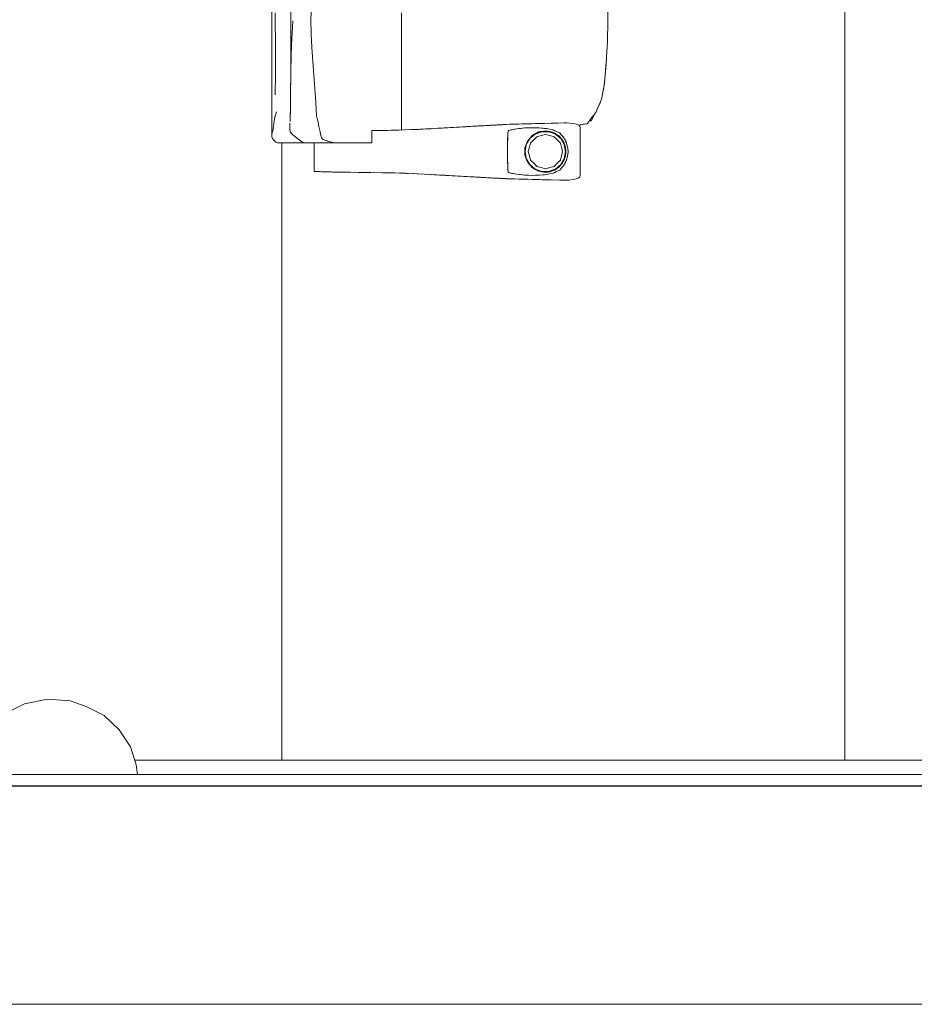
# Model space of a CAD drawing. Header units: millimetres. Extents: x -261 to 187, y -214 to 106.
# Tile 709 of 1056: x -200.25 to -198.2, y 3.65 to 5.92. Entities that reach past the tile are written whole.
import ezdxf

# ---------------------------------------------------------------- set-up
doc = ezdxf.new("R2010")
doc.units = ezdxf.units.MM
doc.header["$LTSCALE"] = 0.005
doc.header["$MEASUREMENT"] = 0
for name, color, linetype, lineweight in [('IFC-Elemento de mobília-Contorno', 9, 'Continuous', 5), ('IFC-Elemento terminal-Contorno', 9, 'Continuous', 5), ('IFC-Laje-Contorno', 9, 'Continuous', 5), ('IFC-Parede padrão-Contorno', 9, 'Continuous', 5), ('IFC-Parede-Contorno', 9, 'Continuous', 5)]:
    doc.layers.add(name, color=color, linetype=linetype, lineweight=lineweight)

msp = doc.modelspace()

# ---------------------------------------------------------------- linework, layer by layer
at = {"layer": 'IFC-Elemento de mobília-Contorno', "lineweight": 5}
for p, q in [((-199.6712, 6.0284), (-199.6712, 5.8185)), ((-199.6275, 5.776), (-199.6275, 6.0372)), ((-199.5817, 5.915), (-199.5799, 5.9485)), ((-198.9006, 5.9617), (-198.8994, 5.9133)), ((-199.6629, 5.9316), (-199.6627, 5.8434)), ((-199.3733, 5.9316), (-199.3733, 5.8995)), ((-199.624, 5.8855), (-199.6225, 5.9132)), ((-199.5817, 5.915), (-199.5804, 5.8831)), ((-198.9006, 5.865), (-198.8994, 5.9133)), ((-199.6255, 5.8579), (-199.624, 5.8855)), ((-199.5804, 5.8831), (-199.5789, 5.8516)), ((-199.3733, 5.862), (-199.3733, 5.8995)), ((-199.6263, 5.8304), (-199.6255, 5.8579)), ((-199.3733, 5.8129), (-199.3733, 5.862)), ((-198.9025, 5.8304), (-198.9006, 5.865)), ((-199.6627, 5.8434), (-199.6627, 5.7902)), ((-199.6271, 5.8028), (-199.6271, 5.8557)), ((-199.5789, 5.8516), (-199.5769, 5.8198)), ((-199.6712, 5.8185), (-199.6711, 5.6509)), ((-199.6271, 5.8028), (-199.6265, 5.8256)), ((-199.6265, 5.8256), (-199.6263, 5.8304)), ((-199.5769, 5.8198), (-199.5748, 5.7882)), ((-199.3733, 5.8129), (-199.3733, 5.7809)), ((-198.9046, 5.7969), (-198.9036, 5.8137)), ((-198.9037, 5.8113), (-198.9035, 5.8148)), ((-198.9036, 5.8137), (-198.9025, 5.8304)), ((-198.9035, 5.8148), (-198.9025, 5.8304)), ((-198.9035, 5.8148), (-198.9026, 5.8283)), ((-198.9026, 5.8283), (-198.9026, 5.8295)), ((-199.6631, 5.7434), (-199.6627, 5.7902)), ((-199.6274, 5.7814), (-199.6271, 5.8028)), ((-198.9062, 5.7809), (-198.9046, 5.7969)), ((-198.9046, 5.7974), (-198.9037, 5.8118)), ((-198.9046, 5.7973), (-198.9046, 5.7974)), ((-198.9046, 5.7973), (-198.9046, 5.7974)), ((-198.9046, 5.7973), (-198.9046, 5.7974)), ((-199.6277, 5.7593), (-199.6274, 5.7814)), ((-199.6277, 5.76), (-199.6275, 5.776)), ((-199.5748, 5.7882), (-199.5723, 5.7573)), ((-199.3733, 5.7464), (-199.3733, 5.7809)), ((-198.9077, 5.7648), (-198.9062, 5.7809)), ((-198.9077, 5.7648), (-198.9071, 5.7697)), ((-198.9071, 5.7697), (-198.9062, 5.7809)), ((-199.6279, 5.7379), (-199.6278, 5.7497)), ((-199.6279, 5.7382), (-199.6278, 5.7464)), ((-199.6278, 5.7497), (-199.6277, 5.76)), ((-199.6277, 5.7559), (-199.6277, 5.7593)), ((-199.5723, 5.7573), (-199.5701, 5.7258)), ((-199.3733, 5.7464), (-199.3733, 5.7045)), ((-198.9139, 5.7334), (-198.9077, 5.7648)), ((-198.9124, 5.7413), (-198.9093, 5.757)), ((-198.9124, 5.7413), (-198.9108, 5.7491)), ((-198.9108, 5.7491), (-198.9093, 5.757)), ((-198.9098, 5.754), (-198.9094, 5.7562)), ((-198.9094, 5.7562), (-198.9078, 5.7642)), ((-198.9078, 5.7642), (-198.9077, 5.7647)), ((-199.6283, 5.7152), (-199.6281, 5.7261)), ((-199.6282, 5.7173), (-199.6281, 5.7237)), ((-199.6281, 5.7261), (-199.6279, 5.7379)), ((-199.628, 5.7339), (-199.6279, 5.7382)), ((-199.5701, 5.7258), (-199.5692, 5.7105)), ((-198.9272, 5.7027), (-198.9172, 5.7257)), ((-198.9238, 5.7103), (-198.9172, 5.7257)), ((-198.9205, 5.718), (-198.9172, 5.7257)), ((-198.9191, 5.72), (-198.9165, 5.7252)), ((-198.9172, 5.7257), (-198.9139, 5.7334)), ((-198.9165, 5.7252), (-198.9155, 5.7297)), ((-198.9156, 5.7291), (-198.9142, 5.7323)), ((-198.9142, 5.7323), (-198.9141, 5.7331)), ((-199.6628, 5.6964), (-199.6603, 5.7039)), ((-199.6288, 5.6932), (-199.6284, 5.7043)), ((-199.6286, 5.6967), (-199.6285, 5.7017)), ((-199.6284, 5.7043), (-199.6283, 5.7152)), ((-199.6283, 5.7117), (-199.6282, 5.7173)), ((-199.5692, 5.7105), (-199.5682, 5.6952)), ((-199.3733, 5.6623), (-199.3733, 5.7045)), ((-198.9323, 5.6941), (-198.9295, 5.6995)), ((-198.9323, 5.6941), (-198.9297, 5.6992)), ((-198.9319, 5.6963), (-198.9272, 5.7027)), ((-198.9298, 5.6989), (-198.9278, 5.7015)), ((-198.9297, 5.6992), (-198.9295, 5.6995)), ((-198.9278, 5.7015), (-198.9274, 5.7024)), ((-198.9278, 5.7015), (-198.9274, 5.7024)), ((-198.924, 5.71), (-198.9217, 5.7148)), ((-198.9238, 5.7103), (-198.9205, 5.718)), ((-198.9238, 5.7104), (-198.9218, 5.7148)), ((-198.9218, 5.7148), (-198.9191, 5.72)), ((-198.9217, 5.7148), (-198.9191, 5.72)), ((-199.6669, 5.6729), (-199.6659, 5.682)), ((-199.6659, 5.682), (-199.6647, 5.6891)), ((-199.6647, 5.6891), (-199.6628, 5.6964)), ((-199.6294, 5.6713), (-199.6292, 5.6777)), ((-199.6291, 5.682), (-199.6288, 5.6932)), ((-199.6289, 5.6883), (-199.6286, 5.6967)), ((-199.5682, 5.6952), (-199.5669, 5.689)), ((-199.5669, 5.689), (-199.5656, 5.6829)), ((-199.5656, 5.6829), (-199.5629, 5.6705)), ((-199.104, 5.676), (-199.0742, 5.6767)), ((-199.104, 5.676), (-199.0891, 5.6764)), ((-199.0966, 5.6762), (-199.0891, 5.6764)), ((-199.0891, 5.6764), (-199.0742, 5.6767)), ((-199.0742, 5.6767), (-199.0667, 5.6769)), ((-199.0667, 5.6769), (-199.0593, 5.6771)), ((-199.0593, 5.6771), (-199.0443, 5.6774)), ((-199.0443, 5.6774), (-199.0294, 5.6778)), ((-199.0294, 5.6778), (-198.9996, 5.6785)), ((-199.0294, 5.6778), (-199.0145, 5.6782)), ((-199.0145, 5.6782), (-198.9996, 5.6785)), ((-198.9996, 5.6785), (-198.9933, 5.6784)), ((-198.9933, 5.6784), (-198.9873, 5.6781)), ((-198.9873, 5.6781), (-198.9783, 5.677)), ((-198.9783, 5.677), (-198.9712, 5.6754)), ((-198.9555, 5.6753), (-198.9477, 5.6767)), ((-198.954, 5.6758), (-198.9461, 5.6773)), ((-198.9477, 5.6767), (-198.9474, 5.6771)), ((-198.9477, 5.6767), (-198.9474, 5.6771)), ((-198.9461, 5.6773), (-198.9437, 5.6805)), ((-198.9437, 5.6805), (-198.9414, 5.6836)), ((-198.9423, 5.6823), (-198.9376, 5.6837)), ((-198.9414, 5.6836), (-198.9366, 5.69)), ((-198.9414, 5.6836), (-198.9376, 5.6837)), ((-198.9376, 5.6837), (-198.9349, 5.6889)), ((-198.9366, 5.69), (-198.9319, 5.6963)), ((-198.9366, 5.69), (-198.9343, 5.6931)), ((-198.9349, 5.6889), (-198.9323, 5.6941)), ((-198.9343, 5.6931), (-198.9319, 5.6963)), ((-199.6711, 5.6509), (-199.67, 5.6559)), ((-199.67, 5.6559), (-199.669, 5.6599)), ((-199.669, 5.6599), (-199.668, 5.6638)), ((-199.668, 5.6638), (-199.6669, 5.6729)), ((-199.6297, 5.666), (-199.6294, 5.674)), ((-199.6297, 5.6648), (-199.6294, 5.6713)), ((-199.6297, 5.666), (-199.6296, 5.6657)), ((-199.6297, 5.6648), (-199.6291, 5.6581)), ((-199.6294, 5.674), (-199.6293, 5.6753)), ((-199.6291, 5.6581), (-199.6241, 5.6529)), ((-199.5629, 5.6705), (-199.5622, 5.6675)), ((-199.5622, 5.6675), (-199.5614, 5.6645)), ((-199.5614, 5.6645), (-199.5607, 5.6614)), ((-199.5607, 5.6614), (-199.56, 5.6584)), ((-199.56, 5.6584), (-199.5598, 5.6569)), ((-199.56, 5.6584), (-199.5595, 5.6539)), ((-199.5598, 5.6569), (-199.5595, 5.6539)), ((-199.5595, 5.6539), (-199.5593, 5.6524)), ((-199.4415, 5.6609), (-199.4318, 5.661)), ((-199.4415, 5.6608), (-199.4393, 5.6608)), ((-199.4415, 5.646), (-199.4415, 5.6608)), ((-199.4393, 5.6608), (-199.4373, 5.6608)), ((-199.4318, 5.661), (-199.4182, 5.6612)), ((-199.4182, 5.6612), (-199.4049, 5.6615)), ((-199.4164, 5.6613), (-199.4049, 5.6615)), ((-199.4049, 5.6615), (-199.3916, 5.6617)), ((-199.3974, 5.6616), (-199.3832, 5.662)), ((-199.3916, 5.6617), (-199.3783, 5.6621)), ((-199.3832, 5.662), (-199.3706, 5.6623)), ((-199.3783, 5.6621), (-199.365, 5.6625)), ((-199.3656, 5.6625), (-199.334, 5.6638)), ((-199.3656, 5.6625), (-199.3406, 5.6636)), ((-199.3656, 5.6625), (-199.3491, 5.6632)), ((-199.365, 5.6625), (-199.3516, 5.6631)), ((-199.3516, 5.6631), (-199.3382, 5.6636)), ((-199.3491, 5.6632), (-199.334, 5.6638)), ((-199.3406, 5.6636), (-199.3341, 5.6638)), ((-199.3382, 5.6636), (-199.3313, 5.664)), ((-199.3313, 5.664), (-199.3244, 5.6643)), ((-199.3246, 5.6643), (-199.3234, 5.6644)), ((-199.3244, 5.6643), (-199.3176, 5.6647)), ((-199.3234, 5.6644), (-199.3147, 5.6648)), ((-199.3176, 5.6647), (-199.3107, 5.665)), ((-199.3147, 5.6648), (-199.306, 5.6653)), ((-199.3107, 5.665), (-199.3035, 5.6654)), ((-199.306, 5.6653), (-199.3026, 5.6655)), ((-199.3035, 5.6654), (-199.2821, 5.6666)), ((-199.3035, 5.6654), (-199.2893, 5.6662)), ((-199.2964, 5.6658), (-199.2893, 5.6662)), ((-199.2893, 5.6662), (-199.2821, 5.6666)), ((-199.2879, 5.6663), (-199.2797, 5.6668)), ((-199.2821, 5.6666), (-199.275, 5.6671)), ((-199.2797, 5.6668), (-199.2709, 5.6673)), ((-199.275, 5.6671), (-199.2679, 5.6675)), ((-199.2709, 5.6673), (-199.2658, 5.6676)), ((-199.2679, 5.6675), (-199.2608, 5.6679)), ((-199.2608, 5.6679), (-199.2536, 5.6683)), ((-199.2536, 5.6683), (-199.2402, 5.6691)), ((-199.2469, 5.6687), (-199.2402, 5.6691)), ((-199.2402, 5.6691), (-199.2268, 5.6698)), ((-199.2402, 5.6691), (-199.2335, 5.6695)), ((-199.2335, 5.6695), (-199.2268, 5.6698)), ((-199.2282, 5.6698), (-199.2266, 5.6699)), ((-199.2274, 5.6698), (-199.2266, 5.6699)), ((-199.2268, 5.6698), (-199.2137, 5.6706)), ((-199.2268, 5.6698), (-199.2235, 5.67)), ((-199.2266, 5.6699), (-199.2232, 5.67)), ((-199.2266, 5.6699), (-199.2249, 5.6699)), ((-199.2266, 5.6699), (-199.2249, 5.6699)), ((-199.2235, 5.67), (-199.2169, 5.6704)), ((-199.2235, 5.67), (-199.2202, 5.6702)), ((-199.2202, 5.6702), (-199.2169, 5.6704)), ((-199.2169, 5.6704), (-199.2137, 5.6706)), ((-199.2137, 5.6706), (-199.2071, 5.6709)), ((-199.2137, 5.6706), (-199.2104, 5.6708)), ((-199.2104, 5.6708), (-199.2071, 5.6709)), ((-199.2071, 5.6709), (-199.2038, 5.6711)), ((-199.2038, 5.6711), (-199.2005, 5.6713)), ((-199.2005, 5.6713), (-199.1972, 5.6715)), ((-199.1972, 5.6715), (-199.1938, 5.6717)), ((-199.1938, 5.6717), (-199.1754, 5.6727)), ((-199.1938, 5.6717), (-199.1838, 5.6722)), ((-199.1938, 5.6717), (-199.1871, 5.672)), ((-199.1938, 5.6717), (-199.1905, 5.6719)), ((-199.1938, 5.6717), (-199.1913, 5.6718)), ((-199.1931, 5.6717), (-199.1913, 5.6718)), ((-199.193, 5.6717), (-199.1913, 5.6718)), ((-199.1913, 5.6718), (-199.189, 5.6719)), ((-199.1905, 5.6719), (-199.1871, 5.672)), ((-199.189, 5.6719), (-199.1868, 5.6721)), ((-199.1876, 5.672), (-199.1876, 5.672)), ((-199.1876, 5.672), (-199.1876, 5.672)), ((-199.1873, 5.672), (-199.1869, 5.6721)), ((-199.1871, 5.672), (-199.1838, 5.6722)), ((-199.1871, 5.672), (-199.1868, 5.6721)), ((-199.1868, 5.6721), (-199.186, 5.6721)), ((-199.1838, 5.6722), (-199.1804, 5.6724)), ((-199.1804, 5.6724), (-199.1754, 5.6727)), ((-199.1804, 5.6724), (-199.1771, 5.6726)), ((-199.1771, 5.6726), (-199.1737, 5.6728)), ((-199.1771, 5.6726), (-199.1754, 5.6727)), ((-199.1754, 5.6727), (-199.1737, 5.6728)), ((-199.1737, 5.6728), (-199.1721, 5.6729)), ((-199.1721, 5.6729), (-199.1622, 5.6734)), ((-199.1713, 5.6729), (-199.1498, 5.674)), ((-199.1713, 5.6729), (-199.1671, 5.6731)), ((-199.1704, 5.673), (-199.1688, 5.673)), ((-199.1671, 5.6731), (-199.1655, 5.6732)), ((-199.1655, 5.6732), (-199.1638, 5.6733)), ((-199.1638, 5.6733), (-199.1622, 5.6734)), ((-199.1638, 5.6733), (-199.1629, 5.6734)), ((-199.1622, 5.6734), (-199.1506, 5.674)), ((-199.1622, 5.6734), (-199.1572, 5.6737)), ((-199.1622, 5.6734), (-199.1589, 5.6736)), ((-199.1622, 5.6734), (-199.1605, 5.6735)), ((-199.1613, 5.6734), (-199.16, 5.6735)), ((-199.1605, 5.6735), (-199.1589, 5.6736)), ((-199.16, 5.6735), (-199.1569, 5.6737)), ((-199.16, 5.6735), (-199.1588, 5.6736)), ((-199.1589, 5.6736), (-199.1572, 5.6737)), ((-199.1588, 5.6736), (-199.1577, 5.6736)), ((-199.1577, 5.6736), (-199.1569, 5.6737)), ((-199.1572, 5.6737), (-199.1531, 5.6739)), ((-199.1572, 5.6737), (-199.1523, 5.6739)), ((-199.1572, 5.6737), (-199.1556, 5.6737)), ((-199.1565, 5.6737), (-199.1555, 5.6737)), ((-199.1556, 5.6737), (-199.1539, 5.6738)), ((-199.1555, 5.6737), (-199.1543, 5.6738)), ((-199.1543, 5.6738), (-199.1531, 5.6739)), ((-199.1543, 5.6738), (-199.1536, 5.6738)), ((-199.1539, 5.6738), (-199.1531, 5.6739)), ((-199.1539, 5.6738), (-199.1523, 5.6739)), ((-199.1539, 5.6738), (-199.1539, 5.6738)), ((-199.1536, 5.6738), (-199.1536, 5.6738)), ((-199.1531, 5.6739), (-199.1523, 5.6739)), ((-199.1523, 5.6739), (-199.1506, 5.674)), ((-199.1506, 5.674), (-199.1498, 5.674)), ((-199.1498, 5.674), (-199.1473, 5.6742)), ((-199.1498, 5.674), (-199.149, 5.6741)), ((-199.1498, 5.674), (-199.1481, 5.6741)), ((-199.149, 5.6741), (-199.1481, 5.6741)), ((-199.1481, 5.6741), (-199.1473, 5.6742)), ((-199.1473, 5.6742), (-199.1459, 5.6742)), ((-199.1459, 5.6742), (-199.1439, 5.6744)), ((-199.1459, 5.6742), (-199.1445, 5.6743)), ((-199.1445, 5.6743), (-199.1418, 5.6745)), ((-199.1439, 5.6744), (-199.1411, 5.6745)), ((-199.1439, 5.6744), (-199.1432, 5.6744)), ((-199.1439, 5.6744), (-199.1425, 5.6744)), ((-199.1432, 5.6744), (-199.1418, 5.6745)), ((-199.1432, 5.6744), (-199.1425, 5.6744)), ((-199.1418, 5.6745), (-199.1397, 5.6746)), ((-199.1411, 5.6745), (-199.1383, 5.6746)), ((-199.1411, 5.6745), (-199.1397, 5.6746)), ((-199.1411, 5.6745), (-199.139, 5.6746)), ((-199.1397, 5.6746), (-199.1376, 5.6747)), ((-199.139, 5.6746), (-199.1376, 5.6747)), ((-199.1383, 5.6746), (-199.1362, 5.6747)), ((-199.1376, 5.6747), (-199.1362, 5.6747)), ((-199.1362, 5.6747), (-199.1331, 5.6749)), ((-199.1338, 5.6749), (-199.1261, 5.6753)), ((-199.1331, 5.6749), (-199.1261, 5.6753)), ((-199.1288, 5.6528), (-199.1283, 5.6608)), ((-199.1283, 5.6608), (-199.1095, 5.6648)), ((-199.1283, 5.6608), (-199.1189, 5.6628)), ((-199.1261, 5.6753), (-199.119, 5.6756)), ((-199.119, 5.6756), (-199.1115, 5.6758)), ((-199.1189, 5.6628), (-199.1095, 5.6648)), ((-199.1115, 5.6758), (-199.104, 5.676)), ((-199.1095, 5.6648), (-199.0902, 5.6669)), ((-199.1095, 5.6648), (-199.0998, 5.6658)), ((-199.104, 5.676), (-199.0966, 5.6762)), ((-199.0998, 5.6658), (-199.0902, 5.6669)), ((-199.0902, 5.6669), (-199.0731, 5.6674)), ((-199.0902, 5.6669), (-199.0733, 5.6674)), ((-199.0741, 5.6482), (-199.0656, 5.654)), ((-199.0735, 5.6495), (-199.059, 5.6578)), ((-199.0734, 5.6674), (-199.0653, 5.6673)), ((-199.0733, 5.6674), (-199.0733, 5.6674)), ((-199.0731, 5.6674), (-199.0571, 5.6671)), ((-199.0662, 5.6529), (-199.0511, 5.6583)), ((-199.0658, 5.6539), (-199.0523, 5.6588)), ((-199.0653, 5.6673), (-199.0572, 5.6671)), ((-199.0642, 5.6548), (-199.054, 5.6586)), ((-199.059, 5.6578), (-199.0508, 5.6591)), ((-199.0572, 5.6671), (-199.0489, 5.6664)), ((-199.0571, 5.6671), (-199.0488, 5.6664)), ((-199.0571, 5.6671), (-199.0446, 5.666)), ((-199.054, 5.6586), (-199.0426, 5.6599)), ((-199.0511, 5.6583), (-199.0351, 5.6583)), ((-199.0508, 5.6591), (-199.0426, 5.6605)), ((-199.049, 5.6591), (-199.0375, 5.6591)), ((-199.0489, 5.6664), (-199.0407, 5.6657)), ((-199.0488, 5.6664), (-199.0446, 5.666)), ((-199.0446, 5.666), (-199.0404, 5.6656)), ((-199.0426, 5.6605), (-199.0372, 5.6598)), ((-199.0426, 5.6599), (-199.0305, 5.6581)), ((-199.041, 5.6657), (-199.0406, 5.6657)), ((-199.0407, 5.6657), (-199.0247, 5.6623)), ((-199.0404, 5.6656), (-199.0364, 5.6648)), ((-199.0404, 5.6656), (-199.0324, 5.6639)), ((-199.0372, 5.6598), (-199.0318, 5.6592)), ((-199.0351, 5.6583), (-199.0275, 5.6556)), ((-199.0333, 5.6585), (-199.0273, 5.6564)), ((-199.0324, 5.6639), (-199.0285, 5.6631)), ((-199.0318, 5.6592), (-199.0266, 5.6572)), ((-199.0305, 5.6581), (-199.0193, 5.6534)), ((-199.0285, 5.6631), (-199.0245, 5.6622)), ((-199.0275, 5.6556), (-199.02, 5.6529)), ((-199.0273, 5.6564), (-199.0203, 5.6538)), ((-199.0266, 5.6572), (-199.0215, 5.6553)), ((-199.025, 5.6623), (-199.0245, 5.6622)), ((-199.0247, 5.6623), (-199.0175, 5.6589)), ((-199.0245, 5.6622), (-199.0209, 5.6605)), ((-199.0215, 5.6553), (-199.017, 5.6523)), ((-199.0209, 5.6605), (-199.0172, 5.6588)), ((-199.0175, 5.6589), (-199.0102, 5.6556)), ((-199.0172, 5.6588), (-199.0099, 5.6554)), ((-199.0106, 5.6558), (-199.0102, 5.6555)), ((-199.0102, 5.6556), (-198.9996, 5.6434)), ((-199.0102, 5.6556), (-199.0076, 5.6525)), ((-199.0099, 5.6554), (-199.0073, 5.6524)), ((-198.9712, 5.6754), (-198.9662, 5.6732)), ((-198.9665, 5.6734), (-198.9618, 5.6743)), ((-198.9664, 5.6733), (-198.9633, 5.6739)), ((-198.9663, 5.6734), (-198.9635, 5.6707)), ((-198.9635, 5.6707), (-198.9632, 5.668)), ((-198.9633, 5.6739), (-198.9555, 5.6753)), ((-198.9632, 5.668), (-198.9632, 5.5574)), ((-198.9618, 5.6743), (-198.954, 5.6758)), ((-199.6711, 5.6509), (-199.6709, 5.6467)), ((-199.6709, 5.6467), (-199.6696, 5.643)), ((-199.6696, 5.643), (-199.6671, 5.6395)), ((-199.6671, 5.6395), (-199.6632, 5.6361)), ((-199.6632, 5.6361), (-199.6606, 5.6344)), ((-199.6606, 5.6344), (-199.6579, 5.6328)), ((-199.6579, 5.6328), (-199.598, 5.6328)), ((-199.6241, 5.6529), (-199.619, 5.6478)), ((-199.619, 5.6478), (-199.6085, 5.64)), ((-199.6085, 5.64), (-199.598, 5.6328)), ((-199.598, 5.6328), (-199.5567, 5.6328)), ((-199.5737, 5.5671), (-199.5737, 5.6328)), ((-199.5593, 5.6524), (-199.5583, 5.6486)), ((-199.5593, 5.6524), (-199.5589, 5.6512)), ((-199.5583, 5.6486), (-199.5579, 5.6474)), ((-199.5579, 5.6474), (-199.5574, 5.6464)), ((-199.5579, 5.6474), (-199.5569, 5.6453)), ((-199.5569, 5.6453), (-199.556, 5.6433)), ((-199.5569, 5.6453), (-199.5565, 5.6443)), ((-199.5567, 5.6328), (-199.5266, 5.6328)), ((-199.556, 5.6433), (-199.5538, 5.6415)), ((-199.556, 5.6433), (-199.5549, 5.6424)), ((-199.5549, 5.6424), (-199.5538, 5.6415)), ((-199.5538, 5.6415), (-199.5527, 5.6406)), ((-199.5527, 5.6406), (-199.5515, 5.6397)), ((-199.5515, 5.6397), (-199.5487, 5.6388)), ((-199.5515, 5.6397), (-199.5458, 5.6379)), ((-199.5487, 5.6388), (-199.5458, 5.6379)), ((-199.5458, 5.6379), (-199.5401, 5.6362)), ((-199.5458, 5.6379), (-199.543, 5.637)), ((-199.5401, 5.6362), (-199.5368, 5.6353)), ((-199.5368, 5.6353), (-199.5266, 5.6328)), ((-199.5368, 5.6353), (-199.5334, 5.6345)), ((-199.5334, 5.6345), (-199.5266, 5.6328)), ((-199.5334, 5.6345), (-199.53, 5.6336)), ((-199.53, 5.6336), (-199.5266, 5.6328)), ((-199.5266, 5.6328), (-199.5246, 5.6328)), ((-199.5246, 5.6328), (-199.5227, 5.6328)), ((-199.5227, 5.6328), (-199.5208, 5.6328)), ((-199.5208, 5.6328), (-199.5188, 5.6328)), ((-199.5188, 5.6328), (-199.5169, 5.6328)), ((-199.5169, 5.6328), (-199.515, 5.6328)), ((-199.515, 5.6328), (-199.5131, 5.6328)), ((-199.5131, 5.6328), (-199.5111, 5.6328)), ((-199.5111, 5.6328), (-199.5091, 5.6328)), ((-199.5091, 5.6328), (-199.5071, 5.6328)), ((-199.5071, 5.6328), (-199.5051, 5.6328)), ((-199.5051, 5.6328), (-199.503, 5.6328)), ((-199.503, 5.6328), (-199.5008, 5.6328)), ((-199.5008, 5.6328), (-199.4986, 5.6328)), ((-199.4986, 5.6328), (-199.4964, 5.6328)), ((-199.4964, 5.6328), (-199.4942, 5.6328)), ((-199.4942, 5.6328), (-199.4921, 5.6328)), ((-199.4921, 5.6328), (-199.49, 5.6328)), ((-199.49, 5.6328), (-199.4879, 5.6328)), ((-199.4879, 5.6328), (-199.486, 5.6328)), ((-199.486, 5.6328), (-199.4842, 5.6328)), ((-199.4842, 5.6328), (-199.4824, 5.6328)), ((-199.4824, 5.6328), (-199.4808, 5.6328)), ((-199.4808, 5.6328), (-199.4792, 5.6328)), ((-199.4792, 5.6328), (-199.4775, 5.6328)), ((-199.4775, 5.6328), (-199.4759, 5.6328)), ((-199.4759, 5.6328), (-199.4742, 5.6328)), ((-199.4742, 5.6328), (-199.4724, 5.6328)), ((-199.4724, 5.6328), (-199.4704, 5.6328)), ((-199.4704, 5.6328), (-199.4683, 5.6328)), ((-199.4683, 5.6328), (-199.4662, 5.6328)), ((-199.4662, 5.6328), (-199.4639, 5.6328)), ((-199.4639, 5.6328), (-199.4615, 5.6328)), ((-199.4615, 5.6328), (-199.459, 5.6328)), ((-199.459, 5.6328), (-199.4565, 5.6328)), ((-199.4565, 5.6328), (-199.454, 5.6328)), ((-199.454, 5.6328), (-199.4514, 5.6328)), ((-199.4514, 5.6328), (-199.4488, 5.6328)), ((-199.4488, 5.6328), (-199.4463, 5.6328)), ((-199.4463, 5.6328), (-199.4438, 5.6328)), ((-199.4438, 5.6328), (-199.4415, 5.6328)), ((-199.4415, 5.6328), (-199.4415, 5.646)), ((-199.1301, 5.6288), (-199.1292, 5.6448)), ((-199.1301, 5.6288), (-199.1297, 5.6368)), ((-199.1297, 5.6368), (-199.1288, 5.6528)), ((-199.1297, 5.6368), (-199.1292, 5.6448)), ((-199.1292, 5.6448), (-199.1288, 5.6528)), ((-199.1292, 5.6448), (-199.1292, 5.6449)), ((-199.09, 5.6211), (-199.0842, 5.6368)), ((-199.0867, 5.6301), (-199.0799, 5.6417)), ((-199.0866, 5.6286), (-199.0785, 5.6426)), ((-199.0863, 5.6311), (-199.0817, 5.6397)), ((-199.0842, 5.6368), (-199.0788, 5.6431)), ((-199.0818, 5.6397), (-199.0741, 5.6482)), ((-199.0793, 5.6226), (-199.0767, 5.6324)), ((-199.0788, 5.6431), (-199.0735, 5.6495)), ((-199.0785, 5.6426), (-199.0662, 5.6529)), ((-199.0774, 5.6445), (-199.0682, 5.6522)), ((-199.0767, 5.6324), (-199.0695, 5.6396)), ((-199.0695, 5.6396), (-199.0623, 5.6468)), ((-199.0623, 5.6468), (-199.0525, 5.6495)), ((-199.0525, 5.6495), (-199.0426, 5.6521)), ((-199.0426, 5.6521), (-199.0328, 5.6495)), ((-199.0328, 5.6495), (-199.0229, 5.6468)), ((-199.0229, 5.6468), (-199.0157, 5.6396)), ((-199.02, 5.6529), (-199.0138, 5.6477)), ((-199.0195, 5.6535), (-199.0133, 5.6483)), ((-199.0193, 5.6534), (-199.0096, 5.6459)), ((-199.017, 5.6523), (-199.0124, 5.6493)), ((-199.0157, 5.6396), (-199.0085, 5.6324)), ((-199.0138, 5.6477), (-199.0077, 5.6425)), ((-199.0133, 5.6483), (-199.0082, 5.644)), ((-199.0124, 5.6493), (-199.005, 5.6413)), ((-199.0096, 5.6459), (-199.0022, 5.6362)), ((-199.0085, 5.6324), (-199.0059, 5.6226)), ((-199.0077, 5.6425), (-199.0036, 5.6356)), ((-199.0076, 5.6525), (-199.0049, 5.6495)), ((-199.0073, 5.6524), (-199.0048, 5.6494)), ((-199.0057, 5.6407), (-199.003, 5.636)), ((-199.005, 5.6413), (-198.9996, 5.6319)), ((-199.0049, 5.6495), (-199.0022, 5.6464)), ((-199.0048, 5.6494), (-199.0022, 5.6464)), ((-199.0036, 5.6356), (-198.9996, 5.6286)), ((-199.003, 5.636), (-199.0002, 5.6312)), ((-199.0022, 5.6464), (-198.9996, 5.6434)), ((-199.0022, 5.6362), (-198.9976, 5.6249)), ((-198.9996, 5.6434), (-198.9969, 5.6377)), ((-198.9996, 5.6434), (-198.9983, 5.6407)), ((-198.9996, 5.6434), (-198.9942, 5.6321)), ((-198.9996, 5.6434), (-198.9982, 5.6406)), ((-198.9996, 5.6319), (-198.9966, 5.6226)), ((-198.9983, 5.6407), (-198.997, 5.638)), ((-198.9982, 5.6406), (-198.9969, 5.6377)), ((-198.997, 5.638), (-198.9957, 5.6353)), ((-198.9969, 5.6377), (-198.9955, 5.6349)), ((-198.9969, 5.6377), (-198.9942, 5.6321)), ((-198.9957, 5.6353), (-198.9944, 5.6326)), ((-198.9955, 5.6349), (-198.9942, 5.6321)), ((-198.9944, 5.6326), (-198.9943, 5.6324)), ((-198.9943, 5.6324), (-198.9933, 5.6283)), ((-198.9942, 5.6321), (-198.9927, 5.6259)), ((-199.1301, 5.6128), (-199.1301, 5.6288)), ((-199.1301, 5.6048), (-199.1301, 5.6208)), ((-199.1301, 5.5967), (-199.1301, 5.6128)), ((-199.09, 5.6044), (-199.09, 5.6211)), ((-199.0899, 5.6147), (-199.0876, 5.6276)), ((-199.0899, 5.6185), (-199.0876, 5.6275)), ((-199.0899, 5.607), (-199.0899, 5.6185)), ((-199.0899, 5.6108), (-199.0876, 5.5979)), ((-199.0894, 5.6128), (-199.0866, 5.6286)), ((-199.0894, 5.6128), (-199.0866, 5.5969)), ((-199.082, 5.6128), (-199.0793, 5.6226)), ((-199.082, 5.6128), (-199.0793, 5.6029)), ((-199.0059, 5.6226), (-199.0033, 5.6128)), ((-199.0059, 5.6029), (-199.0033, 5.6128)), ((-198.9996, 5.6286), (-198.9982, 5.6207)), ((-198.9986, 5.6273), (-198.9971, 5.6187)), ((-198.9982, 5.6207), (-198.9968, 5.6128)), ((-198.9982, 5.6048), (-198.9968, 5.6128)), ((-198.9976, 5.6249), (-198.996, 5.6128)), ((-198.9976, 5.6006), (-198.996, 5.6128)), ((-198.9974, 5.6047), (-198.996, 5.6128)), ((-198.9971, 5.6187), (-198.996, 5.6128)), ((-198.9966, 5.6226), (-198.9956, 5.6128)), ((-198.9966, 5.603), (-198.9956, 5.6128)), ((-198.9933, 5.6283), (-198.9928, 5.6261)), ((-198.9929, 5.6268), (-198.9927, 5.6259)), ((-198.9928, 5.6261), (-198.992, 5.6229)), ((-198.9927, 5.6261), (-198.9923, 5.624)), ((-198.9927, 5.6259), (-198.9912, 5.6196)), ((-198.9923, 5.624), (-198.9912, 5.6196)), ((-198.992, 5.6229), (-198.9912, 5.6196)), ((-198.9912, 5.6196), (-198.9906, 5.6128)), ((-198.9912, 5.6059), (-198.9906, 5.6128)), ((-199.1301, 5.5967), (-199.1288, 5.5728)), ((-199.1301, 5.5967), (-199.1292, 5.5808)), ((-199.1301, 5.5967), (-199.1297, 5.5887)), ((-199.1297, 5.5887), (-199.1292, 5.5808)), ((-199.09, 5.6044), (-199.0871, 5.5966)), ((-199.0899, 5.607), (-199.0876, 5.5981)), ((-199.0871, 5.5966), (-199.0842, 5.5888)), ((-199.0867, 5.5954), (-199.0799, 5.5838)), ((-199.0866, 5.5969), (-199.0785, 5.583)), ((-199.0863, 5.5944), (-199.0818, 5.5858)), ((-199.0842, 5.5888), (-199.0735, 5.576)), ((-199.0793, 5.6029), (-199.0767, 5.5931)), ((-199.0767, 5.5931), (-199.0695, 5.5859)), ((-199.0695, 5.5859), (-199.0623, 5.5787)), ((-199.0229, 5.5787), (-199.0157, 5.5859)), ((-199.0157, 5.5859), (-199.0085, 5.5931)), ((-199.0096, 5.5796), (-199.0022, 5.5893)), ((-199.0085, 5.5931), (-199.0059, 5.6029)), ((-199.0077, 5.583), (-199.0036, 5.5899)), ((-199.0057, 5.5848), (-199.003, 5.5895)), ((-199.005, 5.5842), (-198.9996, 5.5936)), ((-199.0036, 5.5899), (-198.9996, 5.5969)), ((-199.003, 5.5895), (-199.0002, 5.5943)), ((-199.0022, 5.5893), (-198.9976, 5.6006)), ((-198.9996, 5.5969), (-198.9982, 5.6048)), ((-198.9996, 5.5936), (-198.9966, 5.603)), ((-198.9996, 5.5821), (-198.9942, 5.5934)), ((-198.9996, 5.5821), (-198.9969, 5.5878)), ((-198.9986, 5.5982), (-198.9974, 5.6047)), ((-198.9983, 5.5848), (-198.997, 5.5875)), ((-198.9982, 5.585), (-198.9969, 5.5878)), ((-198.997, 5.5875), (-198.9957, 5.5902)), ((-198.9969, 5.5878), (-198.9942, 5.5934)), ((-198.9969, 5.5878), (-198.9955, 5.5906)), ((-198.9957, 5.5902), (-198.9944, 5.5929)), ((-198.9955, 5.5906), (-198.9942, 5.5934)), ((-198.9944, 5.5929), (-198.9928, 5.5994)), ((-198.9942, 5.5934), (-198.9927, 5.5996)), ((-198.9929, 5.5987), (-198.9927, 5.5996)), ((-198.9928, 5.5994), (-198.992, 5.6026)), ((-198.9927, 5.5996), (-198.9912, 5.6059)), ((-198.9927, 5.5995), (-198.9923, 5.6015)), ((-198.9923, 5.6015), (-198.9912, 5.6059)), ((-198.992, 5.6026), (-198.9912, 5.6059)), ((-199.5737, 5.5671), (-199.5731, 5.5671)), ((-199.5737, 5.5671), (-199.5734, 5.5671)), ((-199.5734, 5.5671), (-199.573, 5.5671)), ((-199.5734, 5.5671), (-199.569, 5.567)), ((-199.5731, 5.5671), (-199.5715, 5.5671)), ((-199.5715, 5.5671), (-199.569, 5.567)), ((-199.569, 5.567), (-199.5657, 5.5668)), ((-199.5657, 5.5668), (-199.5618, 5.5667)), ((-199.5657, 5.5668), (-199.5627, 5.5667)), ((-199.5627, 5.5667), (-199.5575, 5.5665)), ((-199.5618, 5.5667), (-199.5575, 5.5665)), ((-199.5575, 5.5665), (-199.5293, 5.5658)), ((-199.5575, 5.5665), (-199.5337, 5.5659)), ((-199.556, 5.5665), (-199.552, 5.5664)), ((-199.552, 5.5664), (-199.5413, 5.566)), ((-199.5413, 5.566), (-199.5337, 5.5659)), ((-199.5337, 5.5659), (-199.5293, 5.5658)), ((-199.5316, 5.5658), (-199.5306, 5.5658)), ((-199.5306, 5.5658), (-199.5252, 5.5657)), ((-199.5293, 5.5658), (-199.5019, 5.5654)), ((-199.5276, 5.5658), (-199.5252, 5.5657)), ((-199.5252, 5.5657), (-199.519, 5.5656)), ((-199.5053, 5.5654), (-199.4908, 5.5652)), ((-199.5019, 5.5654), (-199.4729, 5.5649)), ((-199.4908, 5.5652), (-199.4729, 5.5649)), ((-199.4729, 5.5649), (-199.4439, 5.5645)), ((-199.4729, 5.5649), (-199.4448, 5.5645)), ((-199.4448, 5.5645), (-199.421, 5.5641)), ((-199.4439, 5.5645), (-199.4165, 5.5641)), ((-199.4166, 5.5641), (-199.403, 5.5638)), ((-199.41, 5.5639), (-199.3999, 5.5637)), ((-199.403, 5.5638), (-199.3895, 5.5636)), ((-199.3999, 5.5637), (-199.3869, 5.5635)), ((-199.3895, 5.5636), (-199.376, 5.5632)), ((-199.1292, 5.5808), (-199.1288, 5.5728)), ((-199.1288, 5.5728), (-199.1283, 5.5648)), ((-199.1283, 5.5648), (-199.1095, 5.5607)), ((-199.1283, 5.5648), (-199.1189, 5.5627)), ((-199.0818, 5.5858), (-199.0741, 5.5773)), ((-199.0785, 5.583), (-199.0662, 5.5727)), ((-199.0774, 5.581), (-199.0682, 5.5733)), ((-199.0741, 5.5773), (-199.0657, 5.5716)), ((-199.0735, 5.576), (-199.0662, 5.5719)), ((-199.0662, 5.5727), (-199.0511, 5.5672)), ((-199.0662, 5.5719), (-199.059, 5.5678)), ((-199.0658, 5.5717), (-199.0523, 5.5667)), ((-199.0642, 5.5707), (-199.054, 5.5669)), ((-199.0623, 5.5787), (-199.0525, 5.576)), ((-199.059, 5.5678), (-199.0508, 5.5664)), ((-199.054, 5.5669), (-199.0426, 5.5657)), ((-199.0525, 5.576), (-199.0426, 5.5734)), ((-199.0511, 5.5672), (-199.0351, 5.5672)), ((-199.0508, 5.5664), (-199.0426, 5.565)), ((-199.049, 5.5664), (-199.0376, 5.5664)), ((-199.0426, 5.5734), (-199.0328, 5.576)), ((-199.0426, 5.5657), (-199.0305, 5.5674)), ((-199.0426, 5.565), (-199.0372, 5.5657)), ((-199.0407, 5.5598), (-199.0247, 5.5632)), ((-199.0372, 5.5657), (-199.0318, 5.5664)), ((-199.0351, 5.5672), (-199.0275, 5.5699)), ((-199.0333, 5.567), (-199.0273, 5.5692)), ((-199.0328, 5.576), (-199.0229, 5.5787)), ((-199.0318, 5.5664), (-199.0266, 5.5683)), ((-199.0305, 5.5674), (-199.0193, 5.5721)), ((-199.0285, 5.5624), (-199.0245, 5.5633)), ((-199.0275, 5.5699), (-199.02, 5.5727)), ((-199.0273, 5.5692), (-199.0204, 5.5716)), ((-199.0266, 5.5683), (-199.0215, 5.5702)), ((-199.025, 5.5632), (-199.0245, 5.5633)), ((-199.0247, 5.5632), (-199.0175, 5.5666)), ((-199.0245, 5.5633), (-199.0209, 5.565)), ((-199.0215, 5.5702), (-199.017, 5.5732)), ((-199.0209, 5.565), (-199.0172, 5.5667)), ((-199.02, 5.5727), (-199.0138, 5.5778)), ((-199.0195, 5.572), (-199.0133, 5.5772)), ((-199.0193, 5.5721), (-199.0096, 5.5796)), ((-199.0175, 5.5666), (-199.0102, 5.5699)), ((-199.0172, 5.5667), (-199.0099, 5.5701)), ((-199.017, 5.5732), (-199.0124, 5.5762)), ((-199.0138, 5.5778), (-199.0077, 5.583)), ((-199.0133, 5.5772), (-199.0082, 5.5815)), ((-199.0124, 5.5762), (-199.005, 5.5842)), ((-199.0106, 5.5698), (-199.0102, 5.57)), ((-199.0102, 5.5699), (-199.0101, 5.57)), ((-199.0099, 5.5701), (-199.0073, 5.5731)), ((-199.0076, 5.573), (-198.9996, 5.5821)), ((-199.0076, 5.573), (-199.0049, 5.576)), ((-199.0073, 5.5731), (-199.0048, 5.5761)), ((-199.0049, 5.576), (-199.0022, 5.5791)), ((-199.0048, 5.5761), (-199.0022, 5.5791)), ((-199.0022, 5.5791), (-198.9996, 5.5821)), ((-198.9996, 5.5821), (-198.9982, 5.585)), ((-198.9996, 5.5821), (-198.9983, 5.5848)), ((-199.378, 5.5632), (-199.3765, 5.5632)), ((-199.3765, 5.5632), (-199.3687, 5.5629)), ((-199.376, 5.5632), (-199.3625, 5.5628)), ((-199.3687, 5.5629), (-199.3609, 5.5627)), ((-199.3625, 5.5628), (-199.3489, 5.5622)), ((-199.3609, 5.5627), (-199.3571, 5.5625)), ((-199.3489, 5.5622), (-199.3353, 5.5616)), ((-199.3449, 5.562), (-199.3371, 5.5616)), ((-199.3449, 5.562), (-199.3267, 5.5612)), ((-199.3371, 5.5616), (-199.3267, 5.5612)), ((-199.3353, 5.5616), (-199.3214, 5.5609)), ((-199.3214, 5.5609), (-199.3074, 5.5602)), ((-199.3132, 5.5605), (-199.3051, 5.56)), ((-199.3074, 5.5602), (-199.2856, 5.5589)), ((-199.3051, 5.56), (-199.2971, 5.5596)), ((-199.3001, 5.5597), (-199.2856, 5.5589)), ((-199.3001, 5.5597), (-199.2929, 5.5593)), ((-199.2971, 5.5596), (-199.2929, 5.5593)), ((-199.2929, 5.5593), (-199.2856, 5.5589)), ((-199.2856, 5.5589), (-199.2784, 5.5585)), ((-199.2856, 5.5589), (-199.2809, 5.5586)), ((-199.2809, 5.5586), (-199.2726, 5.5582)), ((-199.2809, 5.5586), (-199.257, 5.5573)), ((-199.2784, 5.5585), (-199.2712, 5.5581)), ((-199.2784, 5.5585), (-199.2568, 5.5573)), ((-199.2726, 5.5582), (-199.2692, 5.558)), ((-199.2712, 5.5581), (-199.264, 5.5577)), ((-199.2712, 5.5581), (-199.2568, 5.5573)), ((-199.264, 5.5577), (-199.2497, 5.5568)), ((-199.257, 5.5573), (-199.2497, 5.5568)), ((-199.2497, 5.5568), (-199.2429, 5.5565)), ((-199.2497, 5.5568), (-199.2361, 5.5561)), ((-199.2429, 5.5565), (-199.2361, 5.5561)), ((-199.2361, 5.5561), (-199.2226, 5.5553)), ((-199.2301, 5.5557), (-199.2274, 5.5556)), ((-199.2293, 5.5557), (-199.2226, 5.5553)), ((-199.2293, 5.5557), (-199.2274, 5.5556)), ((-199.2287, 5.5556), (-199.2278, 5.5556)), ((-199.2287, 5.5556), (-199.2274, 5.5556)), ((-199.2274, 5.5556), (-199.2233, 5.5553)), ((-199.2233, 5.5553), (-199.2151, 5.5549)), ((-199.2226, 5.5553), (-199.2159, 5.5549)), ((-199.2159, 5.5549), (-199.2093, 5.5545)), ((-199.2151, 5.5549), (-199.2126, 5.5547)), ((-199.2151, 5.5549), (-199.2097, 5.5546)), ((-199.2126, 5.5547), (-199.2093, 5.5545)), ((-199.2093, 5.5545), (-199.1993, 5.554)), ((-199.2093, 5.5545), (-199.2059, 5.5544)), ((-199.2059, 5.5544), (-199.2026, 5.5542)), ((-199.2059, 5.5544), (-199.1993, 5.554)), ((-199.2026, 5.5542), (-199.1993, 5.554)), ((-199.1993, 5.554), (-199.1959, 5.5538)), ((-199.1959, 5.5538), (-199.1926, 5.5536)), ((-199.1959, 5.5538), (-199.1722, 5.5525)), ((-199.1959, 5.5538), (-199.1807, 5.553)), ((-199.1951, 5.5538), (-199.1948, 5.5537)), ((-199.195, 5.5538), (-199.1948, 5.5537)), ((-199.1948, 5.5537), (-199.1928, 5.5536)), ((-199.1948, 5.5537), (-199.1926, 5.5536)), ((-199.1945, 5.5537), (-199.1935, 5.5537)), ((-199.1928, 5.5536), (-199.1907, 5.5535)), ((-199.1926, 5.5536), (-199.1892, 5.5534)), ((-199.1926, 5.5536), (-199.1807, 5.553)), ((-199.1907, 5.5535), (-199.1866, 5.5533)), ((-199.1892, 5.5534), (-199.1858, 5.5532)), ((-199.1892, 5.5534), (-199.1807, 5.553)), ((-199.1892, 5.5534), (-199.1841, 5.5532)), ((-199.1887, 5.5534), (-199.1886, 5.5534)), ((-199.1886, 5.5534), (-199.1866, 5.5533)), ((-199.1866, 5.5533), (-199.1854, 5.5532)), ((-199.1858, 5.5532), (-199.1841, 5.5532)), ((-199.1858, 5.5532), (-199.1852, 5.5532)), ((-199.1841, 5.5532), (-199.1824, 5.5531)), ((-199.1824, 5.5531), (-199.1807, 5.553)), ((-199.1807, 5.553), (-199.1722, 5.5525)), ((-199.1807, 5.553), (-199.1756, 5.5527)), ((-199.1756, 5.5527), (-199.1739, 5.5526)), ((-199.1756, 5.5527), (-199.1722, 5.5525)), ((-199.1739, 5.5526), (-199.1722, 5.5525)), ((-199.1722, 5.5525), (-199.1706, 5.5524)), ((-199.1706, 5.5524), (-199.1689, 5.5523)), ((-199.1689, 5.5523), (-199.1675, 5.5523)), ((-199.1675, 5.5523), (-199.1552, 5.5516)), ((-199.1675, 5.5523), (-199.1606, 5.5519)), ((-199.1675, 5.5523), (-199.1634, 5.552)), ((-199.1675, 5.5523), (-199.1497, 5.5513)), ((-199.1675, 5.5523), (-199.1661, 5.5522)), ((-199.1661, 5.5522), (-199.1634, 5.552)), ((-199.1661, 5.5522), (-199.1655, 5.5521)), ((-199.1634, 5.552), (-199.1606, 5.5519)), ((-199.1634, 5.552), (-199.162, 5.552)), ((-199.162, 5.552), (-199.1606, 5.5519)), ((-199.1606, 5.5519), (-199.1593, 5.5518)), ((-199.1593, 5.5518), (-199.1579, 5.5517)), ((-199.1583, 5.5518), (-199.1575, 5.5517)), ((-199.1582, 5.5518), (-199.1579, 5.5517)), ((-199.158, 5.5518), (-199.1565, 5.5517)), ((-199.1579, 5.5517), (-199.1552, 5.5516)), ((-199.1575, 5.5517), (-199.1565, 5.5517)), ((-199.1565, 5.5517), (-199.1562, 5.5517)), ((-199.1565, 5.5517), (-199.1552, 5.5516)), ((-199.1565, 5.5517), (-199.1562, 5.5517)), ((-199.1552, 5.5516), (-199.1538, 5.5515)), ((-199.1552, 5.5516), (-199.1497, 5.5513)), ((-199.1552, 5.5516), (-199.1524, 5.5515)), ((-199.1538, 5.5515), (-199.1537, 5.5515)), ((-199.1538, 5.5515), (-199.1524, 5.5515)), ((-199.1524, 5.5515), (-199.151, 5.5514)), ((-199.1524, 5.5515), (-199.1497, 5.5513)), ((-199.151, 5.5514), (-199.1504, 5.5514)), ((-199.1504, 5.5514), (-199.1497, 5.5513)), ((-199.1497, 5.5513), (-199.1476, 5.5512)), ((-199.1483, 5.5512), (-199.1476, 5.5512)), ((-199.1476, 5.5512), (-199.1469, 5.5512)), ((-199.1469, 5.5512), (-199.146, 5.5511)), ((-199.146, 5.5511), (-199.1442, 5.551)), ((-199.146, 5.5511), (-199.1451, 5.5511)), ((-199.1451, 5.5511), (-199.1442, 5.551)), ((-199.1442, 5.551), (-199.1415, 5.5509)), ((-199.1442, 5.551), (-199.1433, 5.551)), ((-199.1433, 5.551), (-199.1424, 5.5509)), ((-199.1424, 5.5509), (-199.1415, 5.5509)), ((-199.1415, 5.5509), (-199.1388, 5.5507)), ((-199.1415, 5.5509), (-199.1406, 5.5508)), ((-199.1406, 5.5508), (-199.1388, 5.5507)), ((-199.1388, 5.5507), (-199.1375, 5.5507)), ((-199.1375, 5.5507), (-199.1354, 5.5506)), ((-199.1371, 5.5507), (-199.1356, 5.5506)), ((-199.1371, 5.5507), (-199.1361, 5.5506)), ((-199.1371, 5.5507), (-199.1366, 5.5506)), ((-199.1366, 5.5506), (-199.1354, 5.5506)), ((-199.1361, 5.5506), (-199.1354, 5.5506)), ((-199.1361, 5.5506), (-199.1357, 5.5506)), ((-199.1357, 5.5506), (-199.1354, 5.5506)), ((-199.1355, 5.5506), (-199.1355, 5.5506)), ((-199.1354, 5.5506), (-199.1351, 5.5506)), ((-199.1354, 5.5506), (-199.1352, 5.5506)), ((-199.1354, 5.5506), (-199.1348, 5.5505)), ((-199.1354, 5.5506), (-199.1339, 5.5505)), ((-199.1352, 5.5506), (-199.1343, 5.5505)), ((-199.1339, 5.5505), (-199.1334, 5.5505)), ((-199.1339, 5.5505), (-199.1325, 5.5504)), ((-199.1335, 5.5505), (-199.1332, 5.5505)), ((-199.1334, 5.5505), (-199.133, 5.5505)), ((-199.1334, 5.5505), (-199.1333, 5.5505)), ((-199.1333, 5.5505), (-199.1333, 5.5505)), ((-199.1333, 5.5505), (-199.1332, 5.5505)), ((-199.133, 5.5505), (-199.1325, 5.5504)), ((-199.1325, 5.5504), (-199.1239, 5.55)), ((-199.1239, 5.55), (-199.1035, 5.5495)), ((-199.1239, 5.55), (-199.0932, 5.5493)), ((-199.1239, 5.55), (-199.1137, 5.5498)), ((-199.1189, 5.5627), (-199.1095, 5.5607)), ((-199.1137, 5.5498), (-199.1035, 5.5495)), ((-199.1095, 5.5607), (-199.0902, 5.5586)), ((-199.1095, 5.5607), (-199.0998, 5.5597)), ((-199.1035, 5.5495), (-199.0983, 5.5494)), ((-199.1035, 5.5495), (-199.0932, 5.5493)), ((-199.0998, 5.5597), (-199.0902, 5.5586)), ((-199.0983, 5.5494), (-199.0932, 5.5493)), ((-199.0932, 5.5493), (-199.083, 5.5491)), ((-199.0932, 5.5493), (-199.0881, 5.5492)), ((-199.0902, 5.5586), (-199.0731, 5.5581)), ((-199.0902, 5.5586), (-199.0818, 5.5584)), ((-199.0881, 5.5492), (-199.083, 5.5491)), ((-199.083, 5.5491), (-199.0562, 5.5483)), ((-199.083, 5.5491), (-199.0723, 5.5488)), ((-199.0818, 5.5584), (-199.0733, 5.5581)), ((-199.0733, 5.5581), (-199.0653, 5.5582)), ((-199.0733, 5.5581), (-199.0733, 5.5581)), ((-199.0731, 5.5581), (-199.0571, 5.5584)), ((-199.0723, 5.5488), (-199.0669, 5.5486)), ((-199.0669, 5.5486), (-199.0615, 5.5485)), ((-199.0653, 5.5582), (-199.0572, 5.5584)), ((-199.0615, 5.5485), (-199.0562, 5.5483)), ((-199.0572, 5.5584), (-199.0489, 5.5591)), ((-199.0571, 5.5584), (-199.0488, 5.5591)), ((-199.0562, 5.5483), (-199.0508, 5.5482)), ((-199.0508, 5.5482), (-199.0401, 5.5479)), ((-199.0489, 5.5591), (-199.0407, 5.5598)), ((-199.0488, 5.5591), (-199.0446, 5.5595)), ((-199.0446, 5.5595), (-199.0404, 5.5599)), ((-199.041, 5.5598), (-199.0406, 5.5599)), ((-199.0404, 5.5599), (-199.0364, 5.5607)), ((-199.0401, 5.5479), (-199.0299, 5.5477)), ((-199.0364, 5.5607), (-199.0324, 5.5616)), ((-199.0324, 5.5616), (-199.0285, 5.5624)), ((-199.0299, 5.5477), (-198.9996, 5.547)), ((-199.0299, 5.5477), (-199.0097, 5.5472)), ((-199.0097, 5.5472), (-198.9996, 5.547)), ((-198.9996, 5.547), (-198.9888, 5.5473)), ((-198.9888, 5.5473), (-198.9793, 5.5483)), ((-198.9793, 5.5483), (-198.9718, 5.5499)), ((-198.9718, 5.5499), (-198.9664, 5.5521)), ((-198.9664, 5.5521), (-198.9635, 5.5547)), ((-198.9635, 5.5547), (-198.9632, 5.5574))]:
    msp.add_line(p, q, dxfattribs=at)
at = {"layer": 'IFC-Elemento terminal-Contorno', "lineweight": 5}
for p, q in [((-200.2914, 4.3173), (-200.2391, 4.3444)), ((-200.2391, 4.3444), (-200.1863, 4.355)), ((-200.1863, 4.355), (-200.1336, 4.3514)), ((-200.1336, 4.3514), (-200.0973, 4.3384)), ((-200.0973, 4.3384), (-200.0562, 4.3173)), ((-200.0562, 4.3173), (-200.0214, 4.2847)), ((-200.0214, 4.2847), (-199.995, 4.2456)), ((-199.995, 4.2456), (-199.9827, 4.2044)), ((-199.9827, 4.2044), (-199.9792, 4.1823)), ((-199.975, 4.1558), (-199.9749, 4.1551))]:
    msp.add_line(p, q, dxfattribs=at)
at = {"layer": 'IFC-Laje-Contorno', "lineweight": 5}
for p, q in [((-198.3553, 4.2152), (-198.3553, 17.2548)), ((-199.6478, 4.2152), (-199.6478, 5.6328)), ((-199.9859, 4.2152), (-199.6478, 4.2152)), ((-199.6478, 4.2152), (-198.3553, 4.2152)), ((-198.3553, 4.2152), (-197.8988, 4.2152))]:
    msp.add_line(p, q, dxfattribs=at)
at = {"layer": 'IFC-Parede padrão-Contorno', "lineweight": 5}
for p, q in [((-200.5209, 4.1551), (-198.9519, 4.1551)), ((-198.9519, 4.1551), (-198.8894, 4.1551)), ((-198.8894, 4.1551), (-192.8931, 4.1551)), ((-200.5209, 3.6542), (-198.9519, 3.6542)), ((-198.9519, 3.6542), (-198.8894, 3.6542)), ((-198.8894, 3.6542), (-192.8931, 3.6542))]:
    msp.add_line(p, q, dxfattribs=at)
at = {"layer": 'IFC-Parede-Contorno', "lineweight": 5}
for p, q in [((-205.5021, 4.1823), (-194.2681, 4.1823)), ((-205.5021, 4.1558), (-198.3447, 4.1558)), ((-198.3447, 4.1558), (-192.9993, 4.1558))]:
    msp.add_line(p, q, dxfattribs=at)

doc.saveas('drawing.dxf')
